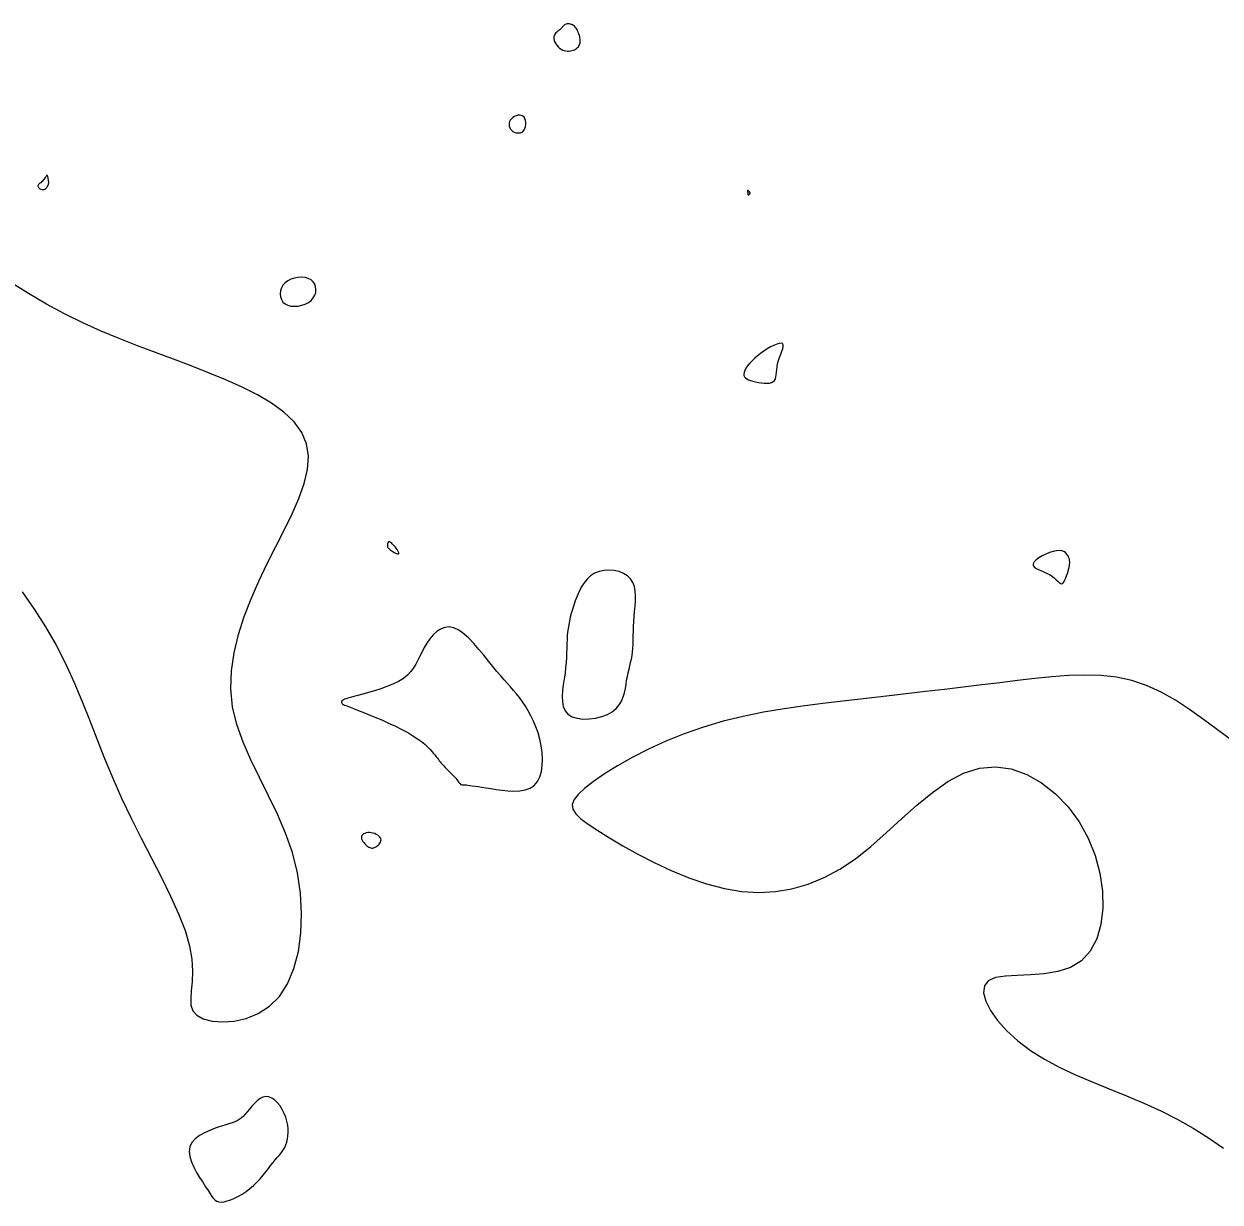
# Model space of a CAD drawing. Extents: x 3040093 to 3056816, y 408076 to 509144.
# Drawn here: x 3046476.2 to 3046531.7, y 435271 to 435325.6 of the extents above; entities that cross this region are included whole.
import ezdxf

# ---------------------------------------------------------------- set-up
doc = ezdxf.new("R2010")
doc.units = 0
doc.layers.add('V-CHAN-CONT-EL17', color=7, linetype='Continuous')

msp = doc.modelspace()

# ---------------------------------------------------------------- linework, layer by layer
at = {"layer": 'V-CHAN-CONT-EL17'}
for points in [[(3046501.04, 435325.336), (3046500.993, 435325.3), (3046500.946, 435325.263), (3046500.902, 435325.223), (3046500.861, 435325.179), (3046500.829, 435325.131), (3046500.807, 435325.077), (3046500.797, 435325.016), (3046500.803, 435324.948), (3046500.823, 435324.874), (3046500.855, 435324.798), (3046500.897, 435324.721), (3046500.949, 435324.648), (3046501.008, 435324.579), (3046501.073, 435324.517), (3046501.142, 435324.466), (3046501.214, 435324.427), (3046501.287, 435324.4), (3046501.36, 435324.383), (3046501.433, 435324.376), (3046501.505, 435324.377), (3046501.575, 435324.385), (3046501.642, 435324.4), (3046501.704, 435324.42), (3046501.762, 435324.444), (3046501.815, 435324.472), (3046501.862, 435324.504), (3046501.904, 435324.539), (3046501.94, 435324.578), (3046501.97, 435324.62), (3046501.994, 435324.666), (3046502.012, 435324.714), (3046502.024, 435324.766), (3046502.03, 435324.819), (3046502.03, 435324.875), (3046502.026, 435324.933), (3046502.017, 435324.991), (3046502.004, 435325.051), (3046501.988, 435325.11), (3046501.969, 435325.17), (3046501.947, 435325.229), (3046501.923, 435325.286), (3046501.896, 435325.342), (3046501.866, 435325.395), (3046501.834, 435325.444), (3046501.798, 435325.489), (3046501.758, 435325.529), (3046501.715, 435325.563), (3046501.669, 435325.591), (3046501.62, 435325.612), (3046501.57, 435325.627), (3046501.519, 435325.636), (3046501.469, 435325.639), (3046501.421, 435325.636), (3046501.377, 435325.627), (3046501.336, 435325.613), (3046501.301, 435325.594), (3046501.269, 435325.57), (3046501.24, 435325.542), (3046501.212, 435325.511), (3046501.184, 435325.478), (3046501.154, 435325.443), (3046501.121, 435325.407), (3046501.083, 435325.372)], [(3046498.963, 435320.615), (3046499.033, 435320.589), (3046499.105, 435320.576), (3046499.178, 435320.576), (3046499.249, 435320.589), (3046499.315, 435320.617), (3046499.374, 435320.66), (3046499.424, 435320.718), (3046499.462, 435320.792), (3046499.487, 435320.877), (3046499.5, 435320.97), (3046499.5, 435321.064), (3046499.487, 435321.155), (3046499.461, 435321.238), (3046499.422, 435321.308), (3046499.368, 435321.361), (3046499.302, 435321.393), (3046499.225, 435321.405), (3046499.143, 435321.399), (3046499.058, 435321.377), (3046498.976, 435321.341), (3046498.899, 435321.293), (3046498.833, 435321.237), (3046498.78, 435321.173), (3046498.745, 435321.105), (3046498.727, 435321.033), (3046498.724, 435320.96), (3046498.736, 435320.889), (3046498.76, 435320.82), (3046498.797, 435320.756), (3046498.843, 435320.7), (3046498.9, 435320.652)], [(3046476.859, 435318.073), (3046476.88, 435318.043), (3046476.909, 435318.015), (3046476.944, 435317.989), (3046476.985, 435317.968), (3046477.029, 435317.953), (3046477.073, 435317.945), (3046477.117, 435317.947), (3046477.158, 435317.959), (3046477.196, 435317.98), (3046477.231, 435318.008), (3046477.262, 435318.042), (3046477.289, 435318.079), (3046477.312, 435318.118), (3046477.33, 435318.157), (3046477.344, 435318.193), (3046477.352, 435318.227), (3046477.356, 435318.258), (3046477.357, 435318.286), (3046477.355, 435318.313), (3046477.35, 435318.34), (3046477.345, 435318.367), (3046477.338, 435318.396), (3046477.332, 435318.426), (3046477.327, 435318.459), (3046477.322, 435318.493), (3046477.317, 435318.526), (3046477.311, 435318.556), (3046477.304, 435318.581), (3046477.295, 435318.6), (3046477.285, 435318.61), (3046477.272, 435318.61), (3046477.255, 435318.597), (3046477.236, 435318.575), (3046477.214, 435318.544), (3046477.189, 435318.507), (3046477.161, 435318.466), (3046477.13, 435318.423), (3046477.097, 435318.381), (3046477.061, 435318.34), (3046477.024, 435318.304), (3046476.986, 435318.27), (3046476.949, 435318.24), (3046476.915, 435318.212), (3046476.886, 435318.185), (3046476.865, 435318.158), (3046476.852, 435318.131), (3046476.85, 435318.103)], [(3046509.837, 435317.7), (3046509.847, 435317.704), (3046509.858, 435317.71), (3046509.869, 435317.719), (3046509.88, 435317.729), (3046509.891, 435317.74), (3046509.899, 435317.752), (3046509.906, 435317.764), (3046509.909, 435317.776), (3046509.91, 435317.788), (3046509.909, 435317.799), (3046509.906, 435317.811), (3046509.9, 435317.822), (3046509.893, 435317.833), (3046509.884, 435317.844), (3046509.875, 435317.855), (3046509.864, 435317.867), (3046509.852, 435317.878), (3046509.84, 435317.887), (3046509.829, 435317.896), (3046509.819, 435317.902), (3046509.809, 435317.906), (3046509.802, 435317.907), (3046509.796, 435317.904), (3046509.793, 435317.897), (3046509.793, 435317.887), (3046509.793, 435317.874), (3046509.796, 435317.859), (3046509.799, 435317.842), (3046509.802, 435317.824), (3046509.805, 435317.805), (3046509.808, 435317.787), (3046509.81, 435317.77), (3046509.811, 435317.753), (3046509.812, 435317.739), (3046509.813, 435317.726), (3046509.815, 435317.715), (3046509.818, 435317.707), (3046509.822, 435317.701), (3046509.829, 435317.699)], [(3046488.451, 435312.578), (3046488.599, 435312.541), (3046488.762, 435312.53), (3046488.932, 435312.543), (3046489.101, 435312.578), (3046489.264, 435312.634), (3046489.412, 435312.711), (3046489.538, 435312.807), (3046489.637, 435312.92), (3046489.707, 435313.046), (3046489.749, 435313.178), (3046489.762, 435313.312), (3046489.746, 435313.443), (3046489.703, 435313.565), (3046489.631, 435313.672), (3046489.532, 435313.761), (3046489.405, 435313.825), (3046489.258, 435313.865), (3046489.097, 435313.882), (3046488.928, 435313.875), (3046488.76, 435313.845), (3046488.599, 435313.794), (3046488.452, 435313.72), (3046488.326, 435313.626), (3046488.227, 435313.512), (3046488.156, 435313.383), (3046488.113, 435313.245), (3046488.098, 435313.105), (3046488.112, 435312.969), (3046488.154, 435312.842), (3046488.225, 435312.731), (3046488.324, 435312.641)], [(3046511.048, 435309.091), (3046511.086, 435309.165), (3046511.111, 435309.253), (3046511.126, 435309.355), (3046511.136, 435309.468), (3046511.147, 435309.593), (3046511.164, 435309.726), (3046511.192, 435309.867), (3046511.233, 435310.014), (3046511.284, 435310.162), (3046511.338, 435310.306), (3046511.388, 435310.442), (3046511.429, 435310.564), (3046511.452, 435310.668), (3046511.453, 435310.748), (3046511.424, 435310.8), (3046511.36, 435310.821), (3046511.267, 435310.812), (3046511.149, 435310.776), (3046511.012, 435310.719), (3046510.862, 435310.643), (3046510.705, 435310.552), (3046510.546, 435310.449), (3046510.391, 435310.339), (3046510.246, 435310.224), (3046510.112, 435310.107), (3046509.991, 435309.99), (3046509.884, 435309.874), (3046509.793, 435309.762), (3046509.72, 435309.655), (3046509.665, 435309.556), (3046509.631, 435309.466), (3046509.618, 435309.387), (3046509.626, 435309.318), (3046509.653, 435309.258), (3046509.699, 435309.205), (3046509.762, 435309.16), (3046509.842, 435309.119), (3046509.937, 435309.084), (3046510.046, 435309.051), (3046510.167, 435309.021), (3046510.297, 435308.995), (3046510.431, 435308.975), (3046510.564, 435308.963), (3046510.69, 435308.961), (3046510.807, 435308.971), (3046510.908, 435308.995), (3046510.989, 435309.035)], [(3046493.266, 435301.182), (3046493.325, 435301.144), (3046493.386, 435301.109), (3046493.447, 435301.079), (3046493.503, 435301.055), (3046493.551, 435301.041), (3046493.587, 435301.04), (3046493.606, 435301.053), (3046493.607, 435301.082), (3046493.592, 435301.125), (3046493.563, 435301.177), (3046493.524, 435301.237), (3046493.479, 435301.3), (3046493.43, 435301.362), (3046493.381, 435301.421), (3046493.336, 435301.472), (3046493.296, 435301.513), (3046493.262, 435301.545), (3046493.233, 435301.568), (3046493.209, 435301.584), (3046493.188, 435301.594), (3046493.171, 435301.598), (3046493.157, 435301.599), (3046493.145, 435301.597), (3046493.134, 435301.593), (3046493.124, 435301.587), (3046493.116, 435301.58), (3046493.109, 435301.572), (3046493.103, 435301.563), (3046493.097, 435301.554), (3046493.093, 435301.543), (3046493.089, 435301.533), (3046493.085, 435301.522), (3046493.082, 435301.511), (3046493.08, 435301.499), (3046493.078, 435301.487), (3046493.077, 435301.474), (3046493.076, 435301.46), (3046493.076, 435301.444), (3046493.077, 435301.427), (3046493.079, 435301.408), (3046493.082, 435301.388), (3046493.089, 435301.365), (3046493.1, 435301.341), (3046493.117, 435301.314), (3046493.141, 435301.285), (3046493.173, 435301.253), (3046493.215, 435301.219)], [(3046523.951, 435299.989), (3046524.046, 435299.913), (3046524.127, 435299.839), (3046524.196, 435299.772), (3046524.256, 435299.715), (3046524.309, 435299.675), (3046524.356, 435299.655), (3046524.401, 435299.66), (3046524.445, 435299.694), (3046524.488, 435299.752), (3046524.53, 435299.829), (3046524.569, 435299.92), (3046524.607, 435300.021), (3046524.641, 435300.125), (3046524.671, 435300.228), (3046524.697, 435300.324), (3046524.719, 435300.409), (3046524.735, 435300.485), (3046524.747, 435300.553), (3046524.753, 435300.615), (3046524.753, 435300.674), (3046524.746, 435300.732), (3046524.734, 435300.79), (3046524.715, 435300.851), (3046524.689, 435300.917), (3046524.653, 435300.983), (3046524.607, 435301.046), (3046524.547, 435301.103), (3046524.472, 435301.15), (3046524.38, 435301.181), (3046524.268, 435301.195), (3046524.135, 435301.187), (3046523.98, 435301.154), (3046523.812, 435301.099), (3046523.639, 435301.028), (3046523.472, 435300.944), (3046523.32, 435300.853), (3046523.193, 435300.758), (3046523.101, 435300.665), (3046523.054, 435300.578), (3046523.058, 435300.5), (3046523.107, 435300.431), (3046523.192, 435300.367), (3046523.304, 435300.307), (3046523.434, 435300.249), (3046523.573, 435300.19), (3046523.711, 435300.129), (3046523.839, 435300.062)], [(3046501.649, 435293.478), (3046501.886, 435293.406), (3046502.155, 435293.373), (3046502.444, 435293.378), (3046502.738, 435293.417), (3046503.024, 435293.487), (3046503.289, 435293.586), (3046503.518, 435293.711), (3046503.701, 435293.858), (3046503.843, 435294.025), (3046503.949, 435294.206), (3046504.026, 435294.397), (3046504.082, 435294.594), (3046504.122, 435294.792), (3046504.153, 435294.987), (3046504.183, 435295.175), (3046504.217, 435295.352), (3046504.254, 435295.521), (3046504.292, 435295.682), (3046504.331, 435295.84), (3046504.368, 435295.997), (3046504.403, 435296.154), (3046504.432, 435296.316), (3046504.456, 435296.484), (3046504.472, 435296.661), (3046504.482, 435296.846), (3046504.488, 435297.04), (3046504.493, 435297.243), (3046504.497, 435297.453), (3046504.502, 435297.671), (3046504.512, 435297.897), (3046504.527, 435298.13), (3046504.548, 435298.369), (3046504.571, 435298.611), (3046504.588, 435298.851), (3046504.593, 435299.085), (3046504.58, 435299.309), (3046504.543, 435299.519), (3046504.475, 435299.71), (3046504.369, 435299.878), (3046504.222, 435300.02), (3046504.04, 435300.133), (3046503.832, 435300.216), (3046503.605, 435300.268), (3046503.37, 435300.288), (3046503.134, 435300.274), (3046502.906, 435300.226), (3046502.695, 435300.141), (3046502.509, 435300.021), (3046502.345, 435299.87), (3046502.203, 435299.693), (3046502.079, 435299.499), (3046501.973, 435299.291), (3046501.88, 435299.078), (3046501.8, 435298.864), (3046501.73, 435298.657), (3046501.668, 435298.461), (3046501.614, 435298.274), (3046501.567, 435298.096), (3046501.526, 435297.922), (3046501.492, 435297.751), (3046501.465, 435297.581), (3046501.443, 435297.409), (3046501.427, 435297.233), (3046501.416, 435297.05), (3046501.409, 435296.86), (3046501.402, 435296.661), (3046501.395, 435296.453), (3046501.386, 435296.234), (3046501.372, 435296.004), (3046501.351, 435295.762), (3046501.322, 435295.507), (3046501.283, 435295.239), (3046501.243, 435294.964), (3046501.21, 435294.69), (3046501.193, 435294.425), (3046501.2, 435294.175), (3046501.241, 435293.948), (3046501.324, 435293.752), (3046501.459, 435293.593)], [(3046491.014, 435294.055), (3046491.043, 435294.04), (3046491.085, 435294.022), (3046491.147, 435293.998), (3046491.233, 435293.965), (3046491.349, 435293.922), (3046491.501, 435293.864), (3046491.693, 435293.789), (3046491.929, 435293.696), (3046492.201, 435293.587), (3046492.5, 435293.463), (3046492.813, 435293.329), (3046493.133, 435293.187), (3046493.448, 435293.04), (3046493.748, 435292.892), (3046494.023, 435292.744), (3046494.265, 435292.6), (3046494.475, 435292.46), (3046494.656, 435292.326), (3046494.811, 435292.199), (3046494.942, 435292.079), (3046495.053, 435291.968), (3046495.145, 435291.866), (3046495.224, 435291.775), (3046495.29, 435291.694), (3046495.347, 435291.622), (3046495.397, 435291.557), (3046495.443, 435291.497), (3046495.487, 435291.439), (3046495.532, 435291.382), (3046495.58, 435291.324), (3046495.635, 435291.262), (3046495.697, 435291.195), (3046495.765, 435291.124), (3046495.838, 435291.05), (3046495.912, 435290.974), (3046495.987, 435290.898), (3046496.06, 435290.824), (3046496.129, 435290.753), (3046496.191, 435290.685), (3046496.246, 435290.623), (3046496.293, 435290.567), (3046496.334, 435290.517), (3046496.368, 435290.473), (3046496.398, 435290.434), (3046496.424, 435290.401), (3046496.447, 435290.375), (3046496.468, 435290.354), (3046496.487, 435290.34), (3046496.507, 435290.331), (3046496.529, 435290.325), (3046496.555, 435290.322), (3046496.588, 435290.32), (3046496.628, 435290.319), (3046496.679, 435290.317), (3046496.741, 435290.313), (3046496.817, 435290.305), (3046496.908, 435290.295), (3046497.017, 435290.28), (3046497.144, 435290.262), (3046497.293, 435290.24), (3046497.464, 435290.213), (3046497.66, 435290.182), (3046497.881, 435290.147), (3046498.129, 435290.107), (3046498.397, 435290.071), (3046498.674, 435290.043), (3046498.952, 435290.032), (3046499.222, 435290.044), (3046499.475, 435290.087), (3046499.703, 435290.167), (3046499.895, 435290.292), (3046500.046, 435290.466), (3046500.156, 435290.684), (3046500.229, 435290.936), (3046500.268, 435291.216), (3046500.276, 435291.514), (3046500.257, 435291.823), (3046500.214, 435292.134), (3046500.15, 435292.439), (3046500.068, 435292.731), (3046499.971, 435293.009), (3046499.862, 435293.272), (3046499.742, 435293.52), (3046499.615, 435293.754), (3046499.481, 435293.973), (3046499.345, 435294.177), (3046499.208, 435294.365), (3046499.071, 435294.539), (3046498.934, 435294.704), (3046498.794, 435294.865), (3046498.649, 435295.027), (3046498.497, 435295.197), (3046498.335, 435295.38), (3046498.161, 435295.581), (3046497.973, 435295.808), (3046497.769, 435296.061), (3046497.553, 435296.332), (3046497.326, 435296.607), (3046497.094, 435296.874), (3046496.857, 435297.121), (3046496.621, 435297.334), (3046496.389, 435297.501), (3046496.163, 435297.608), (3046495.946, 435297.648), (3046495.74, 435297.625), (3046495.546, 435297.549), (3046495.365, 435297.429), (3046495.198, 435297.275), (3046495.045, 435297.095), (3046494.908, 435296.899), (3046494.787, 435296.697), (3046494.683, 435296.496), (3046494.588, 435296.299), (3046494.496, 435296.107), (3046494.4, 435295.921), (3046494.291, 435295.743), (3046494.164, 435295.572), (3046494.009, 435295.412), (3046493.821, 435295.262), (3046493.594, 435295.123), (3046493.335, 435294.996), (3046493.056, 435294.881), (3046492.767, 435294.777), (3046492.477, 435294.684), (3046492.197, 435294.602), (3046491.938, 435294.531), (3046491.71, 435294.47), (3046491.52, 435294.42), (3046491.368, 435294.379), (3046491.247, 435294.345), (3046491.155, 435294.317), (3046491.086, 435294.293), (3046491.037, 435294.272), (3046491.003, 435294.253), (3046490.98, 435294.234), (3046490.964, 435294.213), (3046490.954, 435294.192), (3046490.949, 435294.17), (3046490.95, 435294.148), (3046490.955, 435294.127), (3046490.964, 435294.106), (3046490.977, 435294.087), (3046490.994, 435294.07)], [(3046491.868, 435287.863), (3046491.881, 435287.808), (3046491.906, 435287.752), (3046491.941, 435287.695), (3046491.983, 435287.64), (3046492.03, 435287.587), (3046492.079, 435287.538), (3046492.127, 435287.494), (3046492.173, 435287.457), (3046492.217, 435287.428), (3046492.26, 435287.405), (3046492.302, 435287.39), (3046492.345, 435287.384), (3046492.389, 435287.385), (3046492.435, 435287.394), (3046492.485, 435287.412), (3046492.538, 435287.438), (3046492.592, 435287.473), (3046492.644, 435287.513), (3046492.692, 435287.559), (3046492.732, 435287.609), (3046492.762, 435287.662), (3046492.779, 435287.717), (3046492.781, 435287.773), (3046492.765, 435287.828), (3046492.732, 435287.882), (3046492.686, 435287.933), (3046492.628, 435287.98), (3046492.561, 435288.021), (3046492.487, 435288.055), (3046492.408, 435288.081), (3046492.327, 435288.098), (3046492.247, 435288.104), (3046492.169, 435288.101), (3046492.095, 435288.088), (3046492.028, 435288.067), (3046491.97, 435288.039), (3046491.923, 435288.003), (3046491.889, 435287.962), (3046491.87, 435287.915)], [(3046484.752, 435271.488), (3046484.847, 435271.337), (3046484.931, 435271.213), (3046485.008, 435271.113), (3046485.084, 435271.038), (3046485.166, 435270.986), (3046485.259, 435270.957), (3046485.368, 435270.951), (3046485.497, 435270.966), (3046485.645, 435271.001), (3046485.808, 435271.055), (3046485.98, 435271.128), (3046486.159, 435271.218), (3046486.341, 435271.323), (3046486.521, 435271.443), (3046486.695, 435271.577), (3046486.861, 435271.722), (3046487.017, 435271.877), (3046487.164, 435272.037), (3046487.303, 435272.198), (3046487.433, 435272.358), (3046487.555, 435272.512), (3046487.669, 435272.658), (3046487.775, 435272.79), (3046487.873, 435272.908), (3046487.964, 435273.013), (3046488.048, 435273.11), (3046488.124, 435273.203), (3046488.193, 435273.294), (3046488.255, 435273.389), (3046488.311, 435273.491), (3046488.359, 435273.604), (3046488.401, 435273.731), (3046488.434, 435273.871), (3046488.457, 435274.023), (3046488.468, 435274.184), (3046488.465, 435274.352), (3046488.448, 435274.527), (3046488.413, 435274.706), (3046488.36, 435274.888), (3046488.288, 435275.07), (3046488.197, 435275.246), (3046488.092, 435275.411), (3046487.975, 435275.559), (3046487.848, 435275.682), (3046487.715, 435275.776), (3046487.577, 435275.835), (3046487.438, 435275.851), (3046487.301, 435275.822), (3046487.166, 435275.753), (3046487.034, 435275.655), (3046486.907, 435275.534), (3046486.786, 435275.402), (3046486.671, 435275.266), (3046486.564, 435275.135), (3046486.465, 435275.018), (3046486.375, 435274.922), (3046486.289, 435274.845), (3046486.202, 435274.782), (3046486.106, 435274.729), (3046485.998, 435274.681), (3046485.87, 435274.635), (3046485.718, 435274.586), (3046485.535, 435274.528), (3046485.318, 435274.459), (3046485.079, 435274.377), (3046484.83, 435274.28), (3046484.585, 435274.166), (3046484.356, 435274.034), (3046484.158, 435273.884), (3046484.004, 435273.712), (3046483.906, 435273.519), (3046483.875, 435273.303), (3046483.902, 435273.07), (3046483.976, 435272.826), (3046484.085, 435272.577), (3046484.217, 435272.33), (3046484.362, 435272.092), (3046484.506, 435271.868), (3046484.64, 435271.665)]]:
    msp.add_lwpolyline(points, close=True, dxfattribs=at)
for points in [[(3046476.117, 435299.277), (3046476.686, 435298.471), (3046477.213, 435297.646), (3046477.695, 435296.806), (3046478.129, 435295.955), (3046478.524, 435295.093), (3046478.892, 435294.222), (3046479.244, 435293.34), (3046479.593, 435292.447), (3046479.95, 435291.544), (3046480.326, 435290.63), (3046480.734, 435289.706), (3046481.179, 435288.772), (3046481.649, 435287.839), (3046482.123, 435286.916), (3046482.583, 435286.016), (3046483.01, 435285.148), (3046483.384, 435284.324), (3046483.686, 435283.555), (3046483.897, 435282.852), (3046484.006, 435282.223), (3046484.035, 435281.666), (3046484.015, 435281.178), (3046483.975, 435280.754), (3046483.946, 435280.391), (3046483.958, 435280.084), (3046484.041, 435279.829), (3046484.225, 435279.621), (3046484.532, 435279.461), (3046484.942, 435279.355), (3046485.43, 435279.316), (3046485.967, 435279.354), (3046486.527, 435279.48), (3046487.081, 435279.706), (3046487.603, 435280.043), (3046488.066, 435280.501), (3046488.446, 435281.088), (3046488.739, 435281.787), (3046488.945, 435282.577), (3046489.064, 435283.438), (3046489.095, 435284.349), (3046489.039, 435285.289), (3046488.896, 435286.237), (3046488.665, 435287.173), (3046488.351, 435288.08), (3046487.975, 435288.959), (3046487.564, 435289.815), (3046487.143, 435290.654), (3046486.74, 435291.482), (3046486.38, 435292.302), (3046486.089, 435293.121), (3046485.893, 435293.945), (3046485.813, 435294.776), (3046485.84, 435295.613), (3046485.962, 435296.453), (3046486.164, 435297.293), (3046486.433, 435298.13), (3046486.755, 435298.96), (3046487.116, 435299.779), (3046487.503, 435300.586), (3046487.901, 435301.377), (3046488.29, 435302.147), (3046488.651, 435302.894), (3046488.964, 435303.614), (3046489.208, 435304.302), (3046489.363, 435304.956), (3046489.41, 435305.572), (3046489.328, 435306.145), (3046489.103, 435306.674), (3046488.745, 435307.162), (3046488.273, 435307.612), (3046487.702, 435308.029), (3046487.05, 435308.417), (3046486.334, 435308.78), (3046485.57, 435309.122), (3046484.775, 435309.448), (3046483.964, 435309.762), (3046483.142, 435310.071), (3046482.31, 435310.381), (3046481.471, 435310.698), (3046480.628, 435311.03), (3046479.782, 435311.384), (3046478.937, 435311.765), (3046478.094, 435312.181), (3046477.255, 435312.636), (3046476.42, 435313.124), (3046475.59, 435313.64)], [(3046532.26, 435292.396), (3046531.608, 435292.872), (3046530.959, 435293.351), (3046530.31, 435293.816), (3046529.657, 435294.247), (3046528.994, 435294.627), (3046528.319, 435294.937), (3046527.628, 435295.163), (3046526.92, 435295.31), (3046526.196, 435295.39), (3046525.455, 435295.413), (3046524.697, 435295.391), (3046523.923, 435295.334), (3046523.133, 435295.252), (3046522.327, 435295.158), (3046521.504, 435295.058), (3046520.665, 435294.957), (3046519.811, 435294.854), (3046518.941, 435294.75), (3046518.056, 435294.644), (3046517.156, 435294.538), (3046516.24, 435294.433), (3046515.309, 435294.327), (3046514.365, 435294.221), (3046513.411, 435294.11), (3046512.451, 435293.988), (3046511.491, 435293.849), (3046510.536, 435293.687), (3046509.59, 435293.495), (3046508.658, 435293.268), (3046507.744, 435293.001), (3046506.856, 435292.689), (3046506.002, 435292.341), (3046505.194, 435291.969), (3046504.444, 435291.585), (3046503.761, 435291.2), (3046503.157, 435290.825), (3046502.644, 435290.473), (3046502.232, 435290.154), (3046501.931, 435289.876), (3046501.741, 435289.631), (3046501.659, 435289.408), (3046501.686, 435289.194), (3046501.819, 435288.978), (3046502.057, 435288.748), (3046502.399, 435288.492), (3046502.841, 435288.198), (3046503.382, 435287.859), (3046504.008, 435287.487), (3046504.705, 435287.099), (3046505.457, 435286.711), (3046506.249, 435286.342), (3046507.068, 435286.007), (3046507.896, 435285.723), (3046508.721, 435285.507), (3046509.529, 435285.374), (3046510.32, 435285.327), (3046511.096, 435285.366), (3046511.857, 435285.493), (3046512.606, 435285.708), (3046513.345, 435286.012), (3046514.075, 435286.406), (3046514.799, 435286.89), (3046515.516, 435287.46), (3046516.231, 435288.086), (3046516.944, 435288.735), (3046517.658, 435289.371), (3046518.374, 435289.96), (3046519.095, 435290.467), (3046519.821, 435290.858), (3046520.556, 435291.097), (3046521.299, 435291.16), (3046522.037, 435291.054), (3046522.758, 435290.797), (3046523.447, 435290.406), (3046524.091, 435289.898), (3046524.675, 435289.29), (3046525.186, 435288.599), (3046525.609, 435287.843), (3046525.933, 435287.04), (3046526.155, 435286.214), (3046526.273, 435285.389), (3046526.288, 435284.59), (3046526.198, 435283.841), (3046526.003, 435283.168), (3046525.701, 435282.595), (3046525.291, 435282.147), (3046524.779, 435281.839), (3046524.193, 435281.649), (3046523.565, 435281.545), (3046522.929, 435281.497), (3046522.318, 435281.473), (3046521.766, 435281.44), (3046521.306, 435281.368), (3046520.972, 435281.224), (3046520.789, 435280.987), (3046520.753, 435280.665), (3046520.852, 435280.277), (3046521.073, 435279.841), (3046521.404, 435279.376), (3046521.833, 435278.899), (3046522.347, 435278.429), (3046522.935, 435277.984), (3046523.585, 435277.577), (3046524.285, 435277.205), (3046525.026, 435276.858), (3046525.797, 435276.527), (3046526.588, 435276.203), (3046527.388, 435275.876), (3046528.187, 435275.539), (3046528.974, 435275.182), (3046529.74, 435274.797), (3046530.483, 435274.381), (3046531.2, 435273.935), (3046531.889, 435273.457)]]:
    msp.add_lwpolyline(points, dxfattribs=at)

doc.saveas('drawing.dxf')
